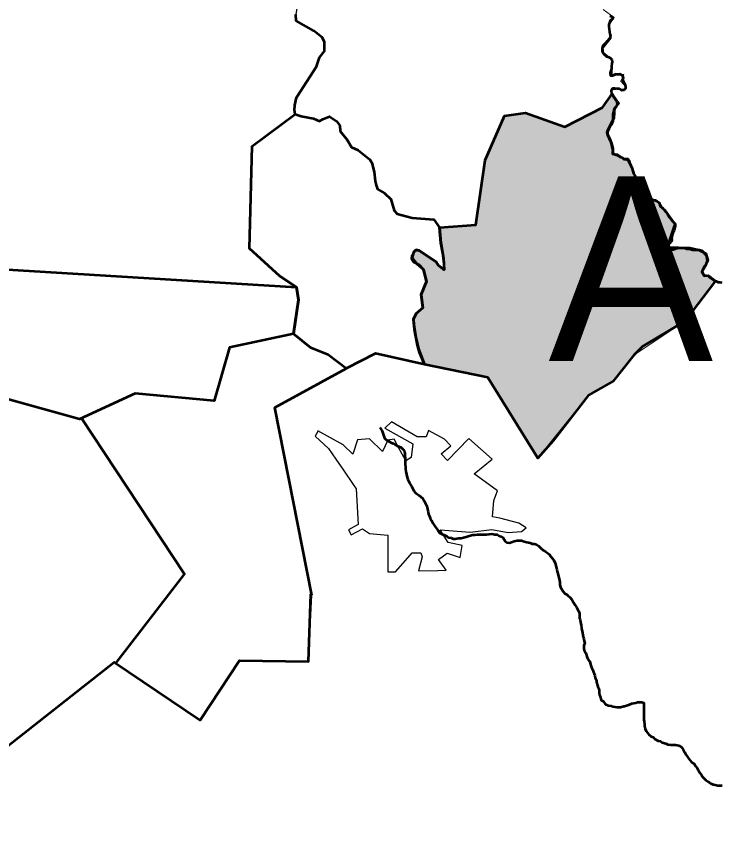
# Model space of a CAD drawing. Extents: x -1643653 to 4543381, y 1624270 to 13878484.
# Drawn here: x 816274 to 818180, y 9012458 to 9014664 of the extents above; entities that cross this region are included whole.
import ezdxf

# ---------------------------------------------------------------- set-up
doc = ezdxf.new("R2010")
doc.units = 0
doc.header["$LTSCALE"] = 200
doc.layers.add('60', color=7, linetype='Continuous', lineweight=13)

msp = doc.modelspace()

# ---------------------------------------------------------------- hatches: boundary and pattern name
at = {"layer": '60'}
msp.add_hatch(color=256, dxfattribs=at).paths.add_polyline_path([(818035.5, 9014039.1), (818096.4, 9014037.6), (818120.1, 9014031.6), (818139.7, 9014021.6), (818144.9, 9014004.4), (818137.4, 9013986.4), (818129.2, 9013972.1), (818135.2, 9013961.6), (818147.2, 9013962.4), (818165.9, 9013948.1), (818083.1, 9013839.1), (817968.5, 9013770), (817944.9, 9013746.6), (817889.4, 9013676.2), (817822.3, 9013638.9), (817727.1, 9013514.8), (817685.5, 9013468.5), (817549.6, 9013686.7), (817378.8, 9013721.7), (817365, 9013754), (817359.2, 9013773.6), (817351.2, 9013816.3), (817348.9, 9013844), (817355.8, 9013860.1), (817374.2, 9013875.1), (817369.6, 9013910.9), (817383.5, 9013946.7), (817375.4, 9013979), (817365, 9013990.5), (817350, 9013998.6), (817344.2, 9014006.7), (817345.4, 9014017), (817353.5, 9014030.9), (817363.8, 9014029.7), (817378.8, 9014020.5), (817410, 9013999.7), (817415.8, 9013990.5), (817431.9, 9013977.8), (817431.9, 9013994), (817428.4, 9014022.8), (817422.7, 9014050.5), (817419.4, 9014092.2), (817517.6, 9014099.8), (817543, 9014274.6), (817594.8, 9014394.5), (817651.7, 9014402.6), (817758.3, 9014365), (817859.8, 9014416.8), (817885.9, 9014453.8), (817890.4, 9014443.7), (817899, 9014432), (817900, 9014425.8), (817897.9, 9014420.8), (817890.7, 9014409.6), (817888, 9014382.6), (817874.1, 9014354.7), (817874.1, 9014344.8), (817881, 9014329.8), (817884.9, 9014319.3), (817887.9, 9014305.7), (817886.9, 9014292.1), (817900.9, 9014289.8), (817917.5, 9014278.2), (817928.5, 9014278.4), (817940.2, 9014251.6), (817945.2, 9014236.5), (817965.1, 9014207.4), (817976.8, 9014191.7), (817983.9, 9014172.6), (818008.5, 9014163.5), (818013.1, 9014160), (818016.3, 9014150.4), (818028.6, 9014139.1), (818055.5, 9014101.1)])

# ---------------------------------------------------------------- linework, layer by layer
at = {"layer": '60', "lineweight": 53}
for p, q in [((816905.1, 9014035.2), (816912.4, 9014312.2)), ((816234.2, 9013980), (817032.2, 9013930.5))]:
    msp.add_line(p, q, dxfattribs=at)
at = {"layer": '60'}
msp.add_lwpolyline([(817861.8, 9014682.5), (817891.7, 9014660.9), (817878.4, 9014640.9), (817883.3, 9014604.4), (817861.8, 9014577.8), (817863.4, 9014564.5), (817885, 9014547.9), (817886.7, 9014506.3), (817896.6, 9014509.7), (817918.2, 9014506.3), (817909.9, 9014488), (817924.9, 9014471.4), (817911.6, 9014461.5), (817903.3, 9014469.8), (817881.7, 9014463.1), (817906.6, 9014428.2), (817895, 9014416.6), (817893.3, 9014388.3), (817875.1, 9014348.4), (817888.3, 9014290.3), (817934.8, 9014273.7), (817944.8, 9014233.8), (817988, 9014167.3), (818009.6, 9014162.3), (818016.2, 9014150.7), (818056.1, 9014102.5), (818035.5, 9014039.1), (818096.4, 9014037.6), (818139.7, 9014021.6), (818144.9, 9014004.4), (818129.2, 9013972.1), (818135.2, 9013961.6), (818147.2, 9013962.4), (818165.9, 9013948.1), (818083.1, 9013839.1), (817944.9, 9013746.6), (817889.4, 9013676.2), (817822.3, 9013638.9), (817685.5, 9013468.5), (817549.6, 9013686.7), (817245.7, 9013751.8), (816973.3, 9013605.7), (817073.4, 9013098), (817064.1, 9012918.3), (816877.6, 9012920.6), (816771.7, 9012759.3), (816539, 9012916), (816218.9, 9012665.7)], dxfattribs=at)
msp.add_lwpolyline([(817861.8, 9014682.5), (817891.7, 9014660.9), (817878.4, 9014640.9), (817883.3, 9014604.4), (817861.8, 9014577.8), (817863.4, 9014564.5), (817885, 9014547.9), (817886.7, 9014506.3), (817896.6, 9014509.7), (817918.2, 9014506.3), (817909.9, 9014488), (817924.9, 9014471.4), (817911.6, 9014461.5), (817903.3, 9014469.8), (817881.7, 9014463.1), (817906.6, 9014428.2), (817895, 9014416.6), (817893.3, 9014388.3), (817875.1, 9014348.4), (817888.3, 9014290.3), (817934.8, 9014273.7), (817944.8, 9014233.8), (817988, 9014167.3), (818009.6, 9014162.3), (818016.2, 9014150.7), (818056.1, 9014102.5), (818035.5, 9014039.1), (818096.4, 9014037.6), (818139.7, 9014021.6), (818144.9, 9014004.4), (818129.2, 9013972.1), (818135.2, 9013961.6), (818147.2, 9013962.4), (818165.9, 9013948.1), (818083.1, 9013839.1), (817944.9, 9013746.6), (817889.4, 9013676.2), (817822.3, 9013638.9), (817685.5, 9013468.5), (817549.6, 9013686.7), (817245.7, 9013751.8), (816973.3, 9013605.7), (817073.4, 9013098), (817064.1, 9012918.3), (816877.6, 9012920.6), (816771.7, 9012759.3), (816539, 9012916), (816218.9, 9012665.7)], dxfattribs=at)
at = {"layer": '60', "lineweight": 25}
for points in [[(817041.9, 9014698.1), (817033.4, 9014685.4), (817030.1, 9014668.6), (817030.9, 9014651.7), (817078.9, 9014624.8)], [(817885.9, 9014453.8), (817882.9, 9014462), (817889.4, 9014467), (817896, 9014467), (817906.5, 9014467.5), (817914.1, 9014463.5), (817920.1, 9014464.5), (817924.1, 9014469.5), (817922.1, 9014476.5), (817918.6, 9014482.6), (817914.1, 9014490.1), (817914.6, 9014495.7), (817915.6, 9014503.7), (817907, 9014508.7), (817896, 9014507.2), (817888.4, 9014504.2), (817882.4, 9014504.2), (817880.9, 9014509.7), (817885.9, 9014521.6), (817885.9, 9014538.8), (817885.4, 9014547.3), (817879.9, 9014550.8), (817871.3, 9014554.8), (817862.3, 9014562.9), (817859.3, 9014570.9), (817861.8, 9014582), (817869.3, 9014594.1), (817878.9, 9014601.1), (817882.9, 9014607.7), (817881.4, 9014613.4), (817879.9, 9014625), (817877.9, 9014634.5), (817878.4, 9014644.1), (817884.4, 9014654.1), (817889.4, 9014658.7), (817887.4, 9014662.2), (817880.9, 9014666.2)], [(817078.9, 9014624.8), (817101.6, 9014606.2), (817107.5, 9014594.5), (817107.5, 9014569.2), (817094.1, 9014552.3)], [(817094.1, 9014552.3), (817086.5, 9014527.9), (817041.9, 9014459.7), (817031.8, 9014443.7), (817027.6, 9014423.5), (817026.7, 9014410), (817028.4, 9014399.1), (817044.4, 9014393.2)], [(817651.7, 9014402.6), (817758.3, 9014365), (817859.8, 9014416.8), (817885.9, 9014453.8)], [(817044.4, 9014393.2), (817078.1, 9014387.3), (817094.1, 9014380.5), (817103.3, 9014385.6), (817121.8, 9014392.3), (817140.3, 9014380.5), (817149.6, 9014368.7), (817150.5, 9014352.7), (817169, 9014329.2)], [(817405.2, 9014111.9), (817406.7, 9014111.5), (817419.4, 9014092.2), (817517.6, 9014099.8), (817543, 9014274.6), (817594.8, 9014394.5), (817651.7, 9014402.6)], [(817169, 9014329.2), (817181.6, 9014309.8), (817189, 9014305.9)], [(817189, 9014305.9), (817198.7, 9014301.4), (817200.7, 9014299.8)], [(817200.7, 9014299.8), (817201, 9014299.7), (817219, 9014285.8), (817223.8, 9014281.7)], [(817223.8, 9014281.7), (817230.3, 9014276.6), (817231.5, 9014274.8)], [(817231.5, 9014274.8), (817236.7, 9014267.3), (817240.9, 9014249.6), (817241.4, 9014245.2)], [(817241.4, 9014245.2), (817242, 9014242.8), (817244.4, 9014221.9), (817247.5, 9014206.7)], [(817247.5, 9014206.7), (817251.3, 9014196), (817270.3, 9014185.6), (817287.4, 9014169.4), (817296.8, 9014138.1), (817298.2, 9014136.7)], [(817298.2, 9014136.7), (817306.6, 9014130.1), (817321.4, 9014124.9), (817345.3, 9014118.3)], [(817345.3, 9014118.3), (817390.7, 9014115.7), (817396.4, 9014114.2)], [(817396.4, 9014114.2), (817404, 9014113.6), (817405.2, 9014111.9)], [(817561.7, 9013465.9), (817498.3, 9013521.5), (817440.6, 9013462.4), (817423.8, 9013480), (817449.8, 9013501.8), (817432.9, 9013519.4), (817389.3, 9013543.3), (817382.9, 9013525.7), (817358.3, 9013526.4), (817288.7, 9013566.5), (817271.1, 9013549.6), (817347.1, 9013506.7), (817342.1, 9013470.1), (817328.1, 9013461), (817308.3, 9013497.6), (817296.4, 9013519.4), (817278.8, 9013516.6), (817264.7, 9013486.3), (817229.5, 9013520.8), (817197.2, 9013518), (817184.5, 9013479.3), (817158.5, 9013504.6), (817089.5, 9013541.9), (817090.2, 9013540.5)], [(817090.2, 9013540.5), (817082.5, 9013527.8), (817118.4, 9013494.8), (817138.8, 9013465.2), (817159.2, 9013435.6), (817183.8, 9013400.1), (817193.6, 9013385.7), (817198.6, 9013288.6), (817172.5, 9013274.5), (817179.9, 9013260.8), (817210.6, 9013277.4), (817229.5, 9013264.7), (817279.5, 9013260.4), (817279.5, 9013161.2), (817299.9, 9013161.2), (817333, 9013198.5), (817344.9, 9013212), (817368.2, 9013212.6), (817372.4, 9013201.3), (817362.5, 9013163.3), (817414.6, 9013164.7), (817437.1, 9013165.4), (817416.7, 9013194.3), (817439.9, 9013211.2), (817475.1, 9013199.9), (817480.8, 9013232.3), (817442.1, 9013240), (817420.9, 9013274.5), (817501.9, 9013268.2), (817561, 9013275.2), (817604.6, 9013266.8), (817641.2, 9013269.6), (817653.8, 9013280.1), (817633.4, 9013292.8), (817582.1, 9013306.2), (817562.4, 9013309.7), (817565.9, 9013354), (817575.7, 9013380.1), (817513.1, 9013425.8), (817561.7, 9013465.9)]]:
    msp.add_lwpolyline(points, dxfattribs=at)
at = {"layer": '60', "lineweight": 53}
for points in [[(817028.4, 9014399.1), (817026.7, 9014410), (817027.6, 9014423.5), (817031.8, 9014443.7), (817041.9, 9014459.7), (817086.5, 9014527.9), (817094.1, 9014552.3), (817107.5, 9014569.2), (817107.5, 9014594.5), (817101.6, 9014606.2), (817078.9, 9014624.8), (817030.9, 9014651.7), (817030.1, 9014668.6)], [(817879.8, 9014665.4), (817884.3, 9014663.3), (817888.9, 9014660.2), (817886.3, 9014655.1), (817881.2, 9014652.1), (817879.1, 9014646), (817877.1, 9014641.5), (817877, 9014635.8), (817878, 9014628.7), (817878.9, 9014621.6), (817880.4, 9014616), (817881.9, 9014610.3)], [(817881.9, 9014610.3), (817880.3, 9014604.2), (817876.3, 9014600.7), (817872.7, 9014596.7), (817868.6, 9014591.1), (817865, 9014587.5), (817860.9, 9014583.5), (817859.3, 9014577.4), (817859.3, 9014572.3), (817860.2, 9014566.2), (817863.8, 9014561.6), (817867.8, 9014558.5), (817871.4, 9014554.9), (817877, 9014552.8), (817881.5, 9014550.8), (817885, 9014547.2), (817886, 9014541), (817885, 9014536), (817884.9, 9014528.8), (817884.4, 9014521.2), (817881.8, 9014514.6), (817880.7, 9014509.5), (817881.7, 9014503.4), (817886.8, 9014503.8), (817892.4, 9014505.3), (817897.5, 9014506.8), (817902.6, 9014507.3), (817909.2, 9014507.3), (817914.2, 9014502.7), (817915.7, 9014497.6), (817914.2, 9014492.5), (817916.7, 9014487.4), (817920.7, 9014480.2), (817922.7, 9014474.1), (817922.7, 9014468), (817918, 9014463.9), (817912.5, 9014464), (817905.9, 9014467.1), (817899.8, 9014467.6), (817893.2, 9014468.2), (817887.6, 9014468.7), (817883.4, 9014462.1), (817884.9, 9014454.5), (817886.9, 9014449.3), (817890.4, 9014443.7), (817894.5, 9014439.1), (817899, 9014432), (817900, 9014425.8), (817897.9, 9014420.8), (817894.8, 9014416.7), (817891.8, 9014412.6), (817889.7, 9014406.5), (817888.1, 9014397.9), (817888, 9014390.8), (817888, 9014385.2), (817888, 9014380.1), (817885.4, 9014374), (817883.3, 9014368.9), (817879.2, 9014365.3), (817876.1, 9014359.3), (817874.1, 9014354.7), (817872, 9014349.6), (817874, 9014342), (817877, 9014336.3), (817878.5, 9014330.7)], [(817032.2, 9013930.5), (816987.3, 9013960.8), (816905.1, 9014035.2), (816912.4, 9014312.2), (817028.4, 9014399.1)], [(816912.4, 9014312.2), (817028.4, 9014399.1), (817044.4, 9014393.2), (817078.1, 9014387.3), (817094.1, 9014380.5), (817103.3, 9014385.6), (817121.8, 9014392.3), (817140.3, 9014380.5), (817149.6, 9014368.7), (817150.5, 9014352.7), (817169, 9014329.2), (817180.9, 9014309.7), (817198.7, 9014301.4), (817230.3, 9014276.6), (817236.2, 9014267.2), (817242, 9014242.8), (817244.9, 9014218.1), (817247.4, 9014206.8), (817251.3, 9014196), (817270.3, 9014185.6), (817287.4, 9014169.4), (817296.8, 9014138.1), (817304.4, 9014129.6), (817345.3, 9014118.3), (817404, 9014113.6), (817419.4, 9014092.2), (817422.7, 9014050.5), (817430.2, 9014008.4), (817431.9, 9013977.8), (817415.8, 9013990.5), (817410, 9013999.7), (817364, 9014030.4), (817355.6, 9014031.9), (817349, 9014025.2), (817345.2, 9014010.1), (817357.5, 9013994.5), (817375.4, 9013979), (817383.5, 9013946.7), (817369.6, 9013910.9), (817374.2, 9013875.1), (817355.8, 9013860.1), (817348.9, 9013844), (817350, 9013830.1), (817355.2, 9013794.9), (817362.1, 9013763.8), (817378.8, 9013721.7), (817245.7, 9013751.8), (817166.2, 9013711.2)], [(817878.5, 9014330.7), (817882, 9014325.1), (817884, 9014320), (817886, 9014313.9), (817887.5, 9014307.2), (817887.9, 9014300.6), (817887.9, 9014295), (817890.9, 9014290.9), (817897, 9014289.3), (817901.6, 9014287.3), (817907.1, 9014283.2), (817913.2, 9014281.6), (817917.8, 9014277.5), (817923.9, 9014276.4), (817928.5, 9014278.4), (817930, 9014273.3), (817933.5, 9014266.7), (817935.5, 9014262.1), (817939.5, 9014253.4), (817942.5, 9014244.7), (817944.5, 9014238.6), (817947.5, 9014233), (817950.5, 9014228.9), (817954, 9014225.3), (817956.6, 9014220.7), (817961.6, 9014213.5), (817965.1, 9014207.4), (817969.1, 9014202.8), (817973.7, 9014198.7), (817975.7, 9014193.6), (817979.7, 9014186.4), (817981.7, 9014178.3), (817984.2, 9014173.7), (817988.2, 9014170.1), (817994.3, 9014168), (818002.5, 9014165.9), (818007.5, 9014163.3)], [(818007.5, 9014163.3), (818012.6, 9014159.7), (818016.1, 9014154.1), (818018.1, 9014149.5), (818023.7, 9014144.4), (818028.2, 9014138.7), (818032.2, 9014134.1), (818036.3, 9014128), (818041.3, 9014119.8), (818047.3, 9014112.1), (818053.4, 9014106), (818057, 9014102.4), (818056.9, 9014096.3), (818054.8, 9014089.2), (818053.8, 9014083.1), (818050.7, 9014078), (818048.6, 9014071.4), (818047.1, 9014063.7), (818047.7, 9014059.4), (818046.5, 9014055.2), (818037.7, 9014044.6), (818034.7, 9014039.4), (818034.6, 9014036.8), (818040.2, 9014033.2), (818045.8, 9014032.7), (818051.9, 9014032.6), (818058.5, 9014035.6), (818062.6, 9014036.4), (818069.7, 9014037.1), (818075.8, 9014037.6), (818080.8, 9014037.3), (818088.3, 9014034.8), (818093.2, 9014034.6), (818098, 9014033.3), (818103.5, 9014032.1), (818111.4, 9014032.1), (818117.8, 9014032.1), (818122.9, 9014031.5), (818129.3, 9014029.7), (818131.7, 9014027), (818135.2, 9014023.4), (818138.3, 9014019.3), (818141.3, 9014014.7), (818142.8, 9014008.6), (818143.2, 9014002.5), (818141.7, 9013997.4), (818139.6, 9013992.3), (818136.2, 9013988.1), (818133.8, 9013982.6), (818131.1, 9013977.2), (818130.2, 9013973.2), (818130.5, 9013970.5), (818133.5, 9013964.1), (818135.3, 9013962.3), (818140.4, 9013962.3), (818146.5, 9013961.7), (818151.1, 9013957.1), (818157.6, 9013952.5), (818162.2, 9013948.9), (818167.8, 9013946.8), (818172.8, 9013944.8), (818177.9, 9013944.2), (818183, 9013943.2)], [(815597.5, 9013972.6), (815747.7, 9014074.5), (815929.8, 9014086.3), (816031.9, 9013976.8), (816234.2, 9013980), (817032.2, 9013930.5)], [(817023.9, 9013805.1), (817037.8, 9013896.8), (817032.2, 9013930.5), (816987.3, 9013960.8), (816905.1, 9014035.2)], [(816595.7, 9013643.4), (816445.2, 9013573.7), (816216.5, 9013636.6), (816234.2, 9013980)], [(817032.2, 9013930.5), (817037.8, 9013896.8), (817023.9, 9013805.1), (816850.5, 9013767.5), (816808.8, 9013623.8), (816595.7, 9013643.4)], [(817023.9, 9013805.1), (816850.5, 9013767.5), (816808.8, 9013623.8), (816595.7, 9013643.4)], [(817166.2, 9013711.2), (817118, 9013747.6), (817071.1, 9013767.1), (817023.9, 9013805.1)], [(817166.2, 9013711.2), (817118, 9013747.6), (817071.1, 9013767.1), (817023.9, 9013805.1)], [(817073.4, 9013098), (816973.3, 9013605.7), (817166.2, 9013711.2)], [(816595.7, 9013643.4), (816445.2, 9013573.7), (816216.5, 9013636.6)], [(816543.7, 9012914.3), (816728.6, 9013154.1), (816450.2, 9013576.6)], [(817257.4, 9013551.2), (817262.9, 9013543.6), (817264.9, 9013539), (817267.4, 9013530.8), (817268.9, 9013525.2), (817271.9, 9013520.6), (817277, 9013516.5), (817282.5, 9013513.4), (817287.6, 9013510.3), (817293.7, 9013508.2), (817299.8, 9013504.1), (817304.8, 9013501.5), (817315, 9013496.9), (817321, 9013491.7), (817324.1, 9013487.1), (817325.5, 9013481), (817325.5, 9013474.9), (817326, 9013468.3), (817325.9, 9013463.2), (817326.4, 9013458.1), (817326.4, 9013451.5), (817326.8, 9013445.8), (817326.8, 9013439.2), (817328.3, 9013432.1), (817329.7, 9013423.9), (817331.2, 9013416.3), (817333.7, 9013410.2), (817335.7, 9013405.6), (817337.7, 9013401), (817343.2, 9013392.8), (817347.3, 9013385.1), (817349.8, 9013380), (817353.8, 9013374.9), (817357.8, 9013371.8), (817363.4, 9013368.2), (817368.5, 9013364.1), (817373.5, 9013359.5), (817377.6, 9013352.8), (817381.6, 9013345.2), (817385.6, 9013336.5), (817386.6, 9013330.3), (817388, 9013322.7), (817389.5, 9013316.6), (817392, 9013311), (817394, 9013306.4), (817397, 9013299.7), (817400.7, 9013292.5), (817404.2, 9013287.2), (817408.4, 9013281.2), (817414.1, 9013273.8), (817418.7, 9013266.7), (817426.1, 9013262.4), (817432.8, 9013260), (817438.5, 9013257.5), (817443.8, 9013254), (817450.2, 9013252.5), (817456.2, 9013250.4), (817461.8, 9013250.4), (817470.5, 9013251.9), (817478.1, 9013252.3), (817484.2, 9013253.8), (817490.8, 9013255.3), (817499, 9013257.8), (817509.2, 9013260.8), (817515.3, 9013260.8)], [(815878.7, 9013456.4), (815936.4, 9013335.4), (816218.9, 9012665.7), (816539, 9012916), (816771.7, 9012759.3), (816877.6, 9012920.6), (817064.1, 9012918.3), (817071.1, 9013100.3), (817073.4, 9013098)], [(817515.3, 9013260.8), (817521.9, 9013262.2), (817528.5, 9013262.2), (817534.6, 9013262.2), (817540.7, 9013261.6), (817546.3, 9013261.6), (817553.5, 9013263.1), (817560.9, 9013263.5), (817569, 9013262.1), (817575, 9013261.4), (817580.4, 9013258.3), (817585.4, 9013256.7), (817591, 9013252.6), (817594, 9013248), (817597, 9013243.9), (817601.1, 9013239.8), (817608.2, 9013239.3), (817616.3, 9013241.8), (817621.5, 9013243.8), (817629.1, 9013245.2), (817634.7, 9013245.7), (817640.8, 9013245.7), (817647.9, 9013243.1), (817655, 9013241), (817664.7, 9013238.9), (817670.2, 9013236.8), (817675.8, 9013236.3), (817681.9, 9013234.7), (817687, 9013231.1), (817693.5, 9013224.5), (817700.6, 9013218.8), (817706.7, 9013214.7), (817711.8, 9013211.1), (817716.8, 9013208), (817719.3, 9013202.9), (817724.4, 9013197.8), (817728.4, 9013192.2)], [(817728.4, 9013192.2), (817732.4, 9013184), (817734.9, 9013174.3), (817736.4, 9013167.1), (817737.9, 9013162), (817739.4, 9013155.9), (817741.3, 9013148.3), (817742.8, 9013141.6), (817744.3, 9013133), (817744.7, 9013125.8), (817746.7, 9013119.7), (817749.2, 9013114.6), (817753.3, 9013107.4), (817758.3, 9013102.3), (817763.9, 9013099.7), (817767.4, 9013096.1), (817772, 9013092), (817777, 9013085.9), (817782.1, 9013078.2), (817786.1, 9013070.5), (817789.6, 9013064.9), (817793.6, 9013058.3), (817796.1, 9013053.7), (817797.6, 9013048.1), (817798.1, 9013040.9), (817798, 9013035.8), (817799.5, 9013030.7), (817801, 9013024.6), (817802.5, 9013016.4), (817802.9, 9013009.3), (817803.9, 9013002.7), (817805.9, 9012996.6), (817807.4, 9012988.4), (817809.3, 9012979.2), (817810.8, 9012973.1), (817812.3, 9012966.5), (817809.7, 9012961.2), (817809.7, 9012952.8), (817810.5, 9012948.6), (817814.7, 9012941.1), (817818, 9012931.9), (817820.5, 9012924.3), (817824.7, 9012919.3), (817825.7, 9012918.5), (817827.2, 9012913.4), (817828.7, 9012907.8), (817830.2, 9012902.2), (817833.7, 9012895), (817835.7, 9012888.9), (817839.2, 9012880.7), (817840.7, 9012873.6), (817844.2, 9012866.9), (817843.9, 9012862.4), (817846.4, 9012853.2), (817848.1, 9012847.3), (817850.6, 9012844), (817851.6, 9012839.4), (817851.6, 9012833.3), (817852.1, 9012827.7), (817854.5, 9012821), (817857, 9012813.9), (817861.6, 9012811.3), (817866.5, 9012804.6), (817869, 9012802.1), (817876.5, 9012798.8)], [(817876.5, 9012798.8), (817883.2, 9012797.9), (817888.2, 9012796.2), (817899.1, 9012794.6), (817909.2, 9012794.6), (817917.5, 9012797.1), (817920, 9012797.1), (817922.5, 9012797.9), (817927.6, 9012800.4), (817931.7, 9012801.3), (817939.9, 9012804.2), (817945, 9012805.2), (817950.6, 9012806.1), (817955.2, 9012808.1), (817960.8, 9012808.1), (817966.4, 9012808.6), (817971.9, 9012806), (817972.4, 9012800.4), (817972.4, 9012794.8), (817972.3, 9012789.2), (817972.3, 9012783.6), (817972.2, 9012775.4), (817972.2, 9012765.8), (817972.1, 9012760.7), (817972.6, 9012755.6), (817973.6, 9012748.4), (817974, 9012742.8), (817975.5, 9012736.2), (817978.5, 9012730.1), (817981.6, 9012725.5), (817985.6, 9012720.3), (817991.9, 9012715), (817997.7, 9012713.6), (818001.1, 9012709.2), (818011.2, 9012703.3), (818017, 9012702.5), (818022.1, 9012699.1)], [(818022.1, 9012699.1), (818031.2, 9012696.6), (818037.1, 9012693.3), (818043.8, 9012692.4), (818048.8, 9012692.4), (818058, 9012692.4), (818066.4, 9012690.8), (818069.3, 9012689.7), (818074.9, 9012685.1), (818078.9, 9012680.5), (818083.4, 9012671.8), (818085.9, 9012666.7), (818090, 9012660.6), (818094, 9012655), (818097.5, 9012650.3), (818101, 9012645.7), (818108.1, 9012641.1), (818113.2, 9012634.5), (818116.7, 9012629.8), (818119.2, 9012625.2), (818123.7, 9012617.1), (818127.8, 9012610.9), (818130.8, 9012606.3), (818134.3, 9012602.2), (818139.4, 9012597.1), (818144.9, 9012593.5), (818149.5, 9012590.4), (818153.6, 9012588), (818160.1, 9012585.8), (818165.2, 9012584.2), (818172.3, 9012583.1), (818177.4, 9012582.6), (818184, 9012582.6)]]:
    msp.add_lwpolyline(points, dxfattribs=at)
msp.add_lwpolyline([(818035.5, 9014039.1), (818096.4, 9014037.6), (818120.1, 9014031.6), (818139.7, 9014021.6), (818144.9, 9014004.4), (818137.4, 9013986.4), (818129.2, 9013972.1), (818135.2, 9013961.6), (818147.2, 9013962.4), (818165.9, 9013948.1), (818083.1, 9013839.1), (817968.5, 9013770), (817944.9, 9013746.6), (817889.4, 9013676.2), (817822.3, 9013638.9), (817727.1, 9013514.8), (817685.5, 9013468.5), (817549.6, 9013686.7), (817378.8, 9013721.7), (817365, 9013754), (817359.2, 9013773.6), (817351.2, 9013816.3), (817348.9, 9013844), (817355.8, 9013860.1), (817374.2, 9013875.1), (817369.6, 9013910.9), (817383.5, 9013946.7), (817375.4, 9013979), (817365, 9013990.5), (817350, 9013998.6), (817344.2, 9014006.7), (817345.4, 9014017), (817353.5, 9014030.9), (817363.8, 9014029.7), (817378.8, 9014020.5), (817410, 9013999.7), (817415.8, 9013990.5), (817431.9, 9013977.8), (817431.9, 9013994), (817428.4, 9014022.8), (817422.7, 9014050.5), (817419.4, 9014092.2), (817517.6, 9014099.8), (817543, 9014274.6), (817594.8, 9014394.5), (817651.7, 9014402.6), (817758.3, 9014365), (817859.8, 9014416.8), (817885.9, 9014453.8), (817890.4, 9014443.7), (817899, 9014432), (817900, 9014425.8), (817897.9, 9014420.8), (817890.7, 9014409.6), (817888, 9014382.6), (817874.1, 9014354.7), (817874.1, 9014344.8), (817881, 9014329.8), (817884.9, 9014319.3), (817887.9, 9014305.7), (817886.9, 9014292.1), (817900.9, 9014289.8), (817917.5, 9014278.2), (817928.5, 9014278.4), (817940.2, 9014251.6), (817945.2, 9014236.5), (817965.1, 9014207.4), (817976.8, 9014191.7), (817983.9, 9014172.6), (818008.5, 9014163.5), (818013.1, 9014160), (818016.3, 9014150.4), (818028.6, 9014139.1), (818055.5, 9014101.1)], close=True, dxfattribs=at)
at = {"layer": '60', "lineweight": 25}
msp.add_spline([(814781, 9009175.5), (814787.2, 9009173.4), (814796.9, 9009173.4), (814799.4, 9009172.4), (814805.1, 9009174.5), (814805.6, 9009176.5), (814811.7, 9009179.5), (814811.7, 9009179.5), (814801.5, 9009181), (814790.7, 9009181.5), (814784.1, 9009183.1), (814777.4, 9009185.1), (814778.4, 9009175.5)], degree=3, dxfattribs=at)

# ---------------------------------------------------------------- texts
at = {"layer": '60'}
msp.add_text('Arapiraca', height=500, dxfattribs=at).set_placement((817713.8, 9013730.9))

doc.saveas('drawing.dxf')
